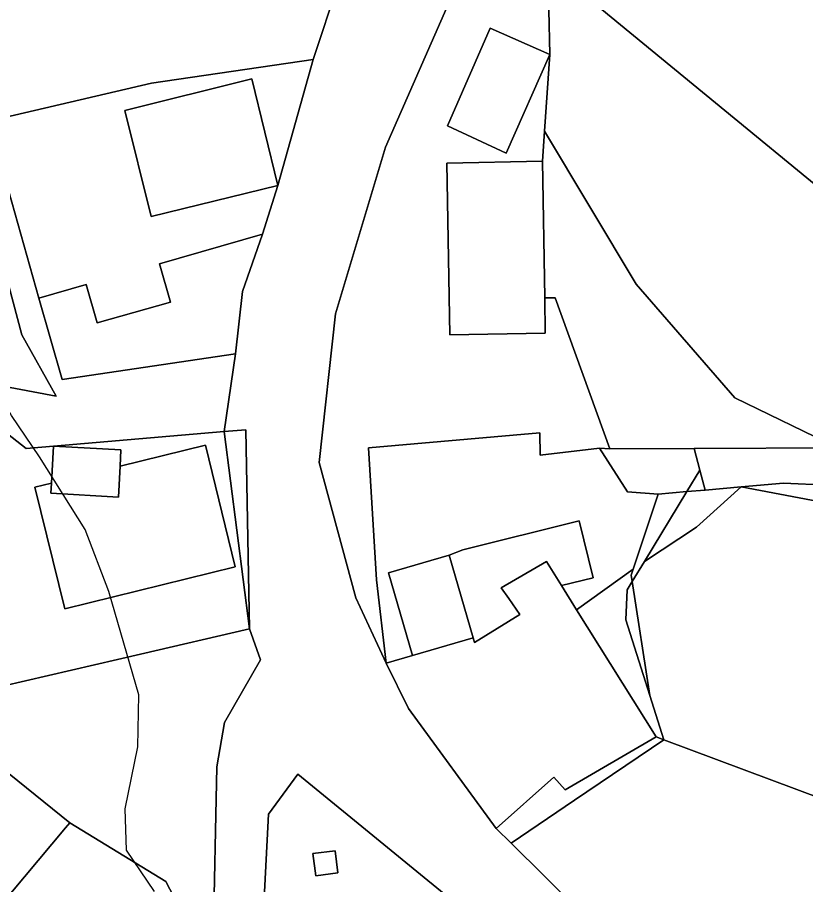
# Model space of a CAD drawing. Extents: x -510989 to -501240, y -1184665 to -1176089.
# Drawn here: x -503626.2 to -503550.1, y -1181974.3 to -1181890.5 of the extents above; entities that cross this region are included whole.
import ezdxf

# ---------------------------------------------------------------- set-up
doc = ezdxf.new("R2010")
doc.units = 0
for name, color, linetype in [('ostatni_plocha_x_draha', 7, 'Continuous'), ('ostatni_plocha_x_jina_plocha', 7, 'Continuous'), ('ostatni_plocha_x_ostatni_komunikace', 7, 'Continuous'), ('ostatni_plocha_x_silnice', 7, 'Continuous'), ('STAV_zaplavove_uzemi', 7, 'Continuous'), ('vodni_plocha_x_vodni_tok_v_koryt_prir_n_upr', 7, 'Continuous'), ('vrstevnice_03', 7, 'Continuous'), ('zahrada', 7, 'Continuous'), ('zastavena_plocha_a_nadvori', 7, 'Continuous')]:
    doc.layers.add(name, color=color, linetype=linetype)

msp = doc.modelspace()

# ---------------------------------------------------------------- linework, layer by layer
at = {"layer": 'ostatni_plocha_x_draha'}
msp.add_lwpolyline([(-503531.59, -1181921.11), (-503574.98, -1181885.44), (-503578.82, -1181876.04), (-503583.65, -1181864.21), (-503587.33, -1181855.21), (-503597.05, -1181831.18), (-503608.97, -1181803.95), (-503612.42, -1181794.77), (-503555.72, -1181773.46), (-503555.45, -1181796.44), (-503541.27, -1181835.82)], dxfattribs=at)
at = {"layer": 'ostatni_plocha_x_jina_plocha'}
for points in [[(-503622.75, -1181931.95), (-503616.23, -1181932.3), (-503616.32, -1181933.9), (-503616.48, -1181936.87), (-503623, -1181936.51), (-503622.94, -1181935.52)], [(-503590.38, -1181944.19), (-503584.52, -1181942.48), (-503582.19, -1181950.48), (-503588.05, -1181952.18)], [(-503566.93, -1181944.41), (-503566.83, -1181945.04), (-503567.32, -1181945.84), (-503567.44, -1181948.74), (-503565.13, -1181956.04), (-503563.78, -1181960.32), (-503564.51, -1181960.04), (-503572.2, -1181947.76), (-503566.74, -1181943.83)], [(-503567.32, -1181945.84), (-503566.83, -1181945.04), (-503565.13, -1181956.04), (-503567.44, -1181948.74)], [(-503563.78, -1181960.32), (-503572.42, -1181966.18), (-503578.54, -1181970.33), (-503579.99, -1181968.9), (-503574.4, -1181963.94), (-503573.32, -1181965.16), (-503564.51, -1181960.04)], [(-503599.13, -1181963.66), (-503582.17, -1181977.55), (-503584.4, -1181981.31), (-503590.24, -1181991.15), (-503597.02, -1181987.1), (-503602.57, -1181978.79), (-503601.98, -1181967.52)], [(-503597.69, -1181971.33), (-503597.4, -1181973.47), (-503595.26, -1181973.2), (-503595.52, -1181971.07)], [(-503597.69, -1181971.33), (-503595.52, -1181971.07), (-503595.26, -1181973.2), (-503597.4, -1181973.47)]]:
    msp.add_lwpolyline(points, close=True, dxfattribs=at)
at = {"layer": 'ostatni_plocha_x_ostatni_komunikace'}
for points in [[(-503574.98, -1181885.44), (-503574.78, -1181894.09), (-503580.55, -1181891.56), (-503584.68, -1181900.99), (-503579.01, -1181903.65), (-503574.78, -1181894.09), (-503575.3, -1181901.51), (-503575.51, -1181904.42), (-503584.74, -1181904.59), (-503584.47, -1181921.19), (-503575.23, -1181921.03), (-503575.28, -1181917.63), (-503574.29, -1181917.61), (-503568.99, -1181932.22), (-503569.98, -1181932.14), (-503575.73, -1181932.81), (-503575.75, -1181930.67), (-503592.32, -1181932.1), (-503591.53, -1181944.87), (-503590.6, -1181952.92), (-503593.54, -1181946.61), (-503597.09, -1181933.52), (-503595.5, -1181919.18), (-503590.66, -1181903.06), (-503578.82, -1181876.04)], [(-503595.25, -1181887.28), (-503597.65, -1181894.57), (-503613.28, -1181896.86), (-503629.04, -1181900.55)], [(-503634.99, -1181924.77), (-503622.48, -1181927.11), (-503625.81, -1181921.19), (-503631.02, -1181901.63)], [(-503627.98, -1181904.25), (-503624.16, -1181917.65), (-503621.91, -1181925.5), (-503605.16, -1181923.04), (-503606.26, -1181930.55), (-503622.75, -1181931.95), (-503625.38, -1181932.17), (-503629.03, -1181929.36)], [(-503629.93, -1181955.67), (-503614.35, -1181952.05), (-503603.8, -1181949.61), (-503602.76, -1181952.6), (-503606.22, -1181958.65), (-503606.97, -1181962.93), (-503607.33, -1181980.01)], [(-503608.5, -1181980.49), (-503611.89, -1181974.03), (-503621.18, -1181968.34), (-503636.45, -1181956.04)]]:
    msp.add_lwpolyline(points, dxfattribs=at)
for points in [[(-503606.26, -1181930.55), (-503604.15, -1181930.36), (-503603.8, -1181949.61)], [(-503592.32, -1181932.1), (-503575.75, -1181930.67), (-503575.73, -1181932.81), (-503569.98, -1181932.14), (-503567.3, -1181936.36), (-503564.32, -1181936.59), (-503566.74, -1181943.83), (-503572.2, -1181947.76), (-503573.66, -1181945.43), (-503570.59, -1181944.67), (-503571.95, -1181939.18), (-503583.21, -1181941.97), (-503584.52, -1181942.48), (-503590.38, -1181944.19), (-503588.05, -1181952.18), (-503590.6, -1181952.92), (-503591.53, -1181944.87)]]:
    msp.add_lwpolyline(points, close=True, dxfattribs=at)
at = {"layer": 'ostatni_plocha_x_silnice'}
for points in [[(-503578.82, -1181876.04), (-503590.66, -1181903.06), (-503595.5, -1181919.18), (-503597.09, -1181933.52), (-503593.54, -1181946.61), (-503590.6, -1181952.92), (-503588.46, -1181957.3), (-503579.99, -1181968.9), (-503578.54, -1181970.33), (-503568.94, -1181979.83)], [(-503607.33, -1181980.01), (-503606.97, -1181962.93), (-503606.22, -1181958.65), (-503602.76, -1181952.6), (-503603.8, -1181949.61), (-503604.15, -1181930.36), (-503606.26, -1181930.55), (-503605.16, -1181923.04), (-503604.48, -1181917.02), (-503602.56, -1181911.48), (-503601.06, -1181906.75), (-503597.65, -1181894.57), (-503595.25, -1181887.28)]]:
    msp.add_lwpolyline(points, dxfattribs=at)
msp.add_lwpolyline([(-503599.13, -1181963.66), (-503601.98, -1181967.52), (-503602.57, -1181978.79), (-503597.02, -1181987.1), (-503590.24, -1181991.15), (-503578.61, -1181998.11), (-503577.87, -1181996.87), (-503566.58, -1182003.62), (-503555.5, -1182008.87), (-503550.89, -1182004), (-503567.46, -1181990.81), (-503571.47, -1181986.18), (-503582.17, -1181977.55)], close=True, dxfattribs=at)
at = {"layer": 'STAV_zaplavove_uzemi'}
msp.add_spline([(-502250.32, -1184002.611), (-502355.074, -1183875.409), (-502442.369, -1183790.608), (-502477.287, -1183700.819), (-502532.158, -1183578.606), (-502567.076, -1183448.91), (-502626.054, -1183402.345), (-502705.407, -1183380.587), (-502814.198, -1183349.869), (-502882.032, -1183297.394), (-502931.948, -1183237.239), (-503042.019, -1183107.97), (-503139.639, -1183018.938), (-503222.144, -1182957.588), (-503308.564, -1182839.96), (-503316.243, -1182784.924), (-503330.322, -1182756.767), (-503348.241, -1182719.65), (-503334.162, -1182651.816), (-503323.923, -1182595.5), (-503313.684, -1182526.386), (-503294.102, -1182480.502), (-503251.865, -1182396.029), (-503229.339, -1182314.372), (-503216.105, -1182227.154), (-503242.432, -1182174.499), (-503271.857, -1182129.588), (-503287.344, -1182081.579), (-503343.875, -1182028.105), (-503361.794, -1182008.907), (-503396.351, -1181952.592), (-503442.427, -1181933.393), (-503497.462, -1181888.597), (-503525.62, -1181860.44), (-503528.18, -1181837.402), (-503548.658, -1181767.008), (-503558.897, -1181729.891), (-503576.816, -1181682.535), (-503578.095, -1181621.1), (-503567.856, -1181572.464), (-503552.498, -1181536.627), (-503538.035, -1181458.361), (-503518.325, -1181411.901), (-503509.878, -1181341.507), (-503497.206, -1181207.63), (-503499.766, -1181097.56), (-503498.02, -1181031.354), (-503510.819, -1180970.85), (-503549.216, -1180952.233), (-503571.323, -1180940.598), (-503605.065, -1180937.107), (-503651.607, -1180939.435), (-503671.387, -1180917.327), (-503679.532, -1180892.893), (-503713.274, -1180871.949), (-503727.237, -1180859.15), (-503734.218, -1180833.553), (-503728.4, -1180799.81), (-503741.199, -1180770.722), (-503722.816, -1180725.169), (-503721.536, -1180703.411), (-503731.775, -1180697.012), (-503767.612, -1180699.572), (-503790.65, -1180697.012), (-503817.528, -1180697.012), (-503861.044, -1180686.773), (-503889.202, -1180675.254), (-503900.721, -1180668.854), (-503953.196, -1180679.093), (-503997.992, -1180697.012), (-504063.267, -1180722.61), (-504109.343, -1180749.487), (-504142.62, -1180776.365), (-504177.177, -1180796.843), (-504211.734, -1180817.322), (-504414.981, -1180961.502), (-504472.704, -1180998.107), (-504544.506, -1181068.501), (-504600.821, -1181143.118), (-504621.939, -1181196.618), (-504641.65, -1181267.012), (-504660.248, -1181350.619), (-504634.695, -1181398.318), (-504617.66, -1181447.72), (-504600.625, -1181492.012), (-504586.996, -1181548.229), (-504592.107, -1181628.295), (-504569.961, -1181682.808), (-504568.257, -1181664.069), (-504554.629, -1181621.481), (-504547.815, -1181597.631)], degree=3, dxfattribs=at)
at = {"layer": 'vodni_plocha_x_vodni_tok_v_koryt_prir_n_upr'}
for points in [[(-503520.42, -1181930.09), (-503516.9, -1181932.78), (-503510.53, -1181938.62), (-503511.74, -1181940.92), (-503516.32, -1181938.34), (-503522.22, -1181936.87), (-503552.2, -1181935.53), (-503556.29, -1181935.88), (-503559.77, -1181936.19), (-503560.29, -1181934.28), (-503560.86, -1181932.17), (-503546.96, -1181932.1), (-503542.78, -1181934.07), (-503528.02, -1181932), (-503520.83, -1181931.97)], [(-503560.86, -1181932.17), (-503560.29, -1181934.28), (-503561.55, -1181936.34), (-503564.32, -1181936.59), (-503567.3, -1181936.36), (-503569.98, -1181932.14), (-503568.99, -1181932.22)], [(-503560.29, -1181934.28), (-503559.77, -1181936.19), (-503561.55, -1181936.34)]]:
    msp.add_lwpolyline(points, close=True, dxfattribs=at)
at = {"layer": 'vrstevnice_03'}
msp.add_lwpolyline([(-503613, -1181975), (-503615.687, -1181971), (-503615.812, -1181967), (-503614.593, -1181961), (-503614.5, -1181956), (-503617.406, -1181946), (-503619.687, -1181940), (-503624.093, -1181933), (-503626.812, -1181929), (-503635.812, -1181913), (-503636, -1181910), (-503637.687, -1181906), (-503639.406, -1181896), (-503639, -1181892), (-503639.5, -1181886)], dxfattribs=at)
at = {"layer": 'zahrada'}
for points in [[(-503574.98, -1181885.44), (-503531.59, -1181921.11), (-503524.62, -1181926.72), (-503528.02, -1181932), (-503546.96, -1181932.1), (-503556.91, -1181927.27), (-503566.44, -1181916.29), (-503575.3, -1181901.51), (-503574.78, -1181894.09)], [(-503575.51, -1181904.42), (-503575.3, -1181901.51), (-503566.44, -1181916.29), (-503556.91, -1181927.27), (-503546.96, -1181932.1), (-503560.86, -1181932.17), (-503568.99, -1181932.22), (-503574.29, -1181917.61), (-503575.28, -1181917.63)], [(-503612.5, -1181914.32), (-503602.56, -1181911.48), (-503604.48, -1181917.02), (-503605.16, -1181923.04), (-503621.91, -1181925.5), (-503624.16, -1181917.65), (-503619.59, -1181916.34), (-503618.52, -1181920.05), (-503611.44, -1181918.03)], [(-503625.38, -1181932.17), (-503622.75, -1181931.95), (-503622.94, -1181935.52), (-503624.54, -1181935.92), (-503621.64, -1181947.68), (-503605.18, -1181943.63), (-503608.07, -1181931.86), (-503616.32, -1181933.9), (-503616.23, -1181932.3), (-503622.75, -1181931.95), (-503606.26, -1181930.55), (-503603.8, -1181949.61), (-503614.35, -1181952.05), (-503629.93, -1181955.67), (-503645.49, -1181946.76), (-503639.96, -1181942.63), (-503629.03, -1181929.36)], [(-503616.32, -1181933.9), (-503608.07, -1181931.86), (-503605.18, -1181943.63), (-503621.64, -1181947.68), (-503624.54, -1181935.92), (-503622.94, -1181935.52), (-503623, -1181936.51), (-503616.48, -1181936.87)], [(-503556.29, -1181935.88), (-503552.2, -1181935.53), (-503522.22, -1181936.87), (-503516.32, -1181938.34), (-503511.74, -1181940.92), (-503515.25, -1181947.59), (-503518.55, -1181951.68), (-503523.62, -1181957.96), (-503531.03, -1181968.08), (-503529.23, -1181948.22), (-503536.95, -1181939.56)], [(-503561.55, -1181936.34), (-503565.66, -1181943.11), (-503566.83, -1181945.04), (-503566.93, -1181944.41), (-503566.74, -1181943.83), (-503564.32, -1181936.59)], [(-503556.29, -1181935.88), (-503536.95, -1181939.56), (-503529.23, -1181948.22), (-503531.03, -1181968.08), (-503534.15, -1181972.34), (-503543.18, -1181968.03), (-503563.78, -1181960.32), (-503565.13, -1181956.04), (-503566.83, -1181945.04), (-503565.66, -1181943.11), (-503560.62, -1181939.77)], [(-503559.77, -1181936.19), (-503556.29, -1181935.88), (-503560.62, -1181939.77), (-503565.66, -1181943.11), (-503561.55, -1181936.34)]]:
    msp.add_lwpolyline(points, close=True, dxfattribs=at)
at = {"layer": 'zastavena_plocha_a_nadvori'}
for points in [[(-503580.55, -1181891.56), (-503574.78, -1181894.09), (-503579.01, -1181903.65), (-503584.68, -1181900.99)], [(-503613.31, -1181909.75), (-503601.06, -1181906.75), (-503602.56, -1181911.48), (-503612.5, -1181914.32), (-503611.44, -1181918.03), (-503618.52, -1181920.05), (-503619.59, -1181916.34), (-503624.16, -1181917.65), (-503627.98, -1181904.25), (-503629.04, -1181900.55), (-503613.28, -1181896.86), (-503597.65, -1181894.57), (-503601.06, -1181906.75), (-503603.58, -1181896.46), (-503615.85, -1181899.5)], [(-503615.85, -1181899.5), (-503603.58, -1181896.46), (-503601.06, -1181906.75), (-503613.31, -1181909.75)], [(-503631.02, -1181901.63), (-503625.81, -1181921.19), (-503622.48, -1181927.11), (-503634.99, -1181924.77), (-503646.16, -1181926.9), (-503650.27, -1181916.24), (-503652.9, -1181908.02), (-503653.26, -1181906.9), (-503631.18, -1181901.05)], [(-503584.74, -1181904.59), (-503575.51, -1181904.42), (-503575.28, -1181917.63), (-503575.23, -1181921.03), (-503584.47, -1181921.19)], [(-503583.21, -1181941.97), (-503571.95, -1181939.18), (-503570.59, -1181944.67), (-503573.66, -1181945.43), (-503575.13, -1181943.1), (-503579.49, -1181945.63), (-503578.74, -1181946.69), (-503577.68, -1181948.21), (-503582.06, -1181950.94), (-503582.19, -1181950.48), (-503584.52, -1181942.48)], [(-503573.66, -1181945.43), (-503572.2, -1181947.76), (-503564.51, -1181960.04), (-503573.32, -1181965.16), (-503574.4, -1181963.94), (-503579.99, -1181968.9), (-503588.46, -1181957.3), (-503590.6, -1181952.92), (-503588.05, -1181952.18), (-503582.19, -1181950.48), (-503582.06, -1181950.94), (-503577.68, -1181948.21), (-503578.74, -1181946.69), (-503579.49, -1181945.63), (-503575.13, -1181943.1)], [(-503637.1, -1181955.59), (-503636.45, -1181956.04), (-503621.18, -1181968.34), (-503621.6, -1181968.84), (-503633.36, -1181982.86), (-503634.05, -1181982.28), (-503647.46, -1181971.03), (-503648.14, -1181970.44)], [(-503572.42, -1181966.18), (-503563.78, -1181960.32), (-503543.18, -1181968.03), (-503534.15, -1181972.34), (-503537.35, -1181976.72), (-503545.2, -1181988.06), (-503548.57, -1181994.21), (-503549.43, -1181995.78), (-503561.92, -1181986.29), (-503568.94, -1181979.83), (-503578.54, -1181970.33)], [(-503621.6, -1181968.84), (-503621.18, -1181968.34), (-503611.89, -1181974.03), (-503608.5, -1181980.49), (-503605.95, -1181983.39), (-503608.16, -1181985.73), (-503618.89, -1182000.24), (-503621.18, -1181995.86), (-503619.81, -1181994.23), (-503632.9, -1181983.25), (-503633.36, -1181982.86)]]:
    msp.add_lwpolyline(points, close=True, dxfattribs=at)

doc.saveas('drawing.dxf')
